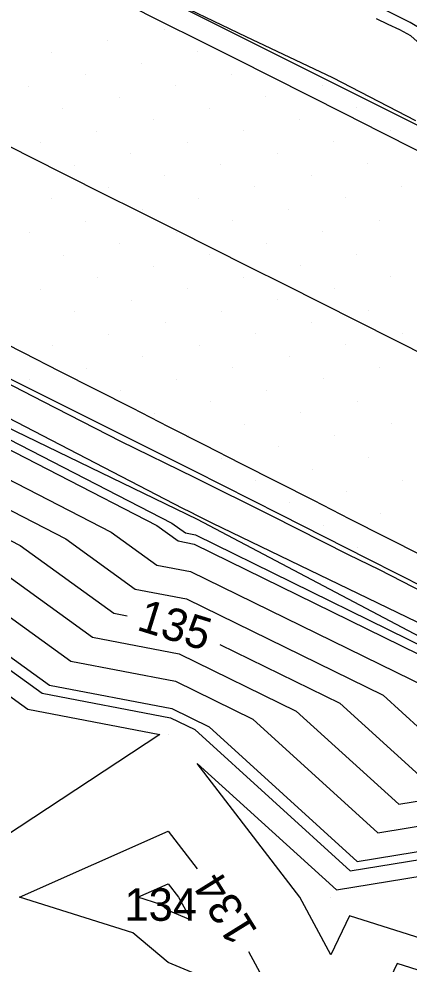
# Model space of a CAD drawing. Extents: x 2354170 to 2357230, y 866100 to 868290.
# Drawn here: x 2354320.8 to 2354344.8, y 867845.9 to 867904 of the extents above; entities that cross this region are included whole.
import ezdxf

# ---------------------------------------------------------------- set-up
doc = ezdxf.new("R2010")
doc.units = 0
for name, color, linetype in [('Default', 7, 'Continuous'), ('DTM Contours Major', 7, 'Continuous'), ('DTM Contours Major Text', 7, 'Continuous'), ('DTM Contours Minor', 7, 'Continuous'), ('DTM Contours Minor Text', 7, 'Continuous'), ('Exist DTM Breakline', 7, 'Continuous'), ('Exist DTM QL2 LIDAR Elevation Point', 7, 'Continuous'), ('Exist DTM Scan Elevation Point', 7, 'Continuous'), ('Exist Roads EOP', 7, 'Continuous'), ('PH Exist DTM Breakline', 7, 'Continuous')]:
    doc.layers.add(name, color=color, linetype=linetype)

msp = doc.modelspace()

# ---------------------------------------------------------------- linework, layer by layer
at = {"layer": 'Default'}
for points in [[(2354345.176, 867897.705), (2354340.086, 867900.341), (2354334.749, 867902.869), (2354329.288, 867905.509)], [(2354393.154, 867875.073), (2354389.887, 867876.739), (2354386.598, 867878.375), (2354383.215, 867880.041), (2354373.889, 867884.824), (2354370.495, 867886.535), (2354367.104, 867888.194), (2354363.707, 867889.922), (2354357.463, 867894.177), (2354355.115, 867895.391), (2354352.866, 867896.586), (2354350.7, 867897.709), (2354344.877, 867902.93), (2354344.199, 867903.281), (2354343.487, 867903.618), (2354342.76, 867903.97)], [(2354270.244, 867884.395), (2354272.551, 867889.065), (2354274.786, 867893.635), (2354276.314, 867896.619), (2354278.125, 867896.544), (2354280.737, 867895.268), (2354301.707, 867886.643), (2354302.659, 867886.516), (2354304.538, 867885.548), (2354305.076, 867885.292), (2354329.261, 867872.853), (2354330.58, 867871.901), (2354331.555, 867871.715), (2354348.515, 867863.402), (2354349.232, 867862.751), (2354349.892, 867862.858), (2354354.451, 867860.939)], [(2354265.28, 867873.842), (2354269.121, 867881.618), (2354272.841, 867889.225), (2354275.386, 867894.192), (2354278.401, 867894.068), (2354282.749, 867891.944), (2354299.146, 867885.199), (2354302.374, 867884.77), (2354304.054, 867883.905), (2354305.784, 867883.079), (2354326.465, 867872.443), (2354329.261, 867870.424), (2354331.325, 867870.031), (2354345.844, 867862.915), (2354347.955, 867860.997), (2354349.901, 867861.314), (2354361.174, 867856.568), (2354362.109, 867854.064), (2354363.742, 867854.757), (2354374.333, 867847.602), (2354386.565, 867841.134), (2354387.646, 867838.696), (2354389.991, 867833.062), (2354392.884, 867835.2)], [(2354260.316, 867863.289), (2354265.69, 867874.17), (2354270.896, 867884.815), (2354274.457, 867891.766), (2354278.676, 867891.591), (2354284.76, 867888.619), (2354296.585, 867883.755), (2354302.088, 867883.023), (2354303.569, 867882.261), (2354306.492, 867880.867), (2354323.669, 867872.033), (2354327.941, 867868.948), (2354331.096, 867868.347), (2354343.172, 867862.428), (2354346.678, 867859.243), (2354349.909, 867859.769), (2354359.64, 867855.672), (2354361.567, 867850.515), (2354364.93, 867851.943), (2354373.499, 867846.155), (2354383.395, 867840.921), (2354385.471, 867836.24), (2354389.975, 867825.419), (2354395.531, 867829.524)], [(2354255.352, 867852.737), (2354262.26, 867866.722), (2354268.952, 867880.405), (2354273.528, 867889.339), (2354278.952, 867889.115), (2354286.772, 867885.295), (2354294.025, 867882.311), (2354301.803, 867881.277), (2354303.085, 867880.617), (2354307.2, 867878.655), (2354320.873, 867871.622), (2354326.622, 867867.471), (2354327.451, 867867.313)], [(2354309.877, 867884.787), (2354330.849, 867873.915), (2354331.305, 867873.681), (2354331.741, 867873.47), (2354332.195, 867873.244), (2354332.649, 867873.014), (2354347.612, 867865.779), (2354349.215, 867864.952), (2354350.788, 867864.153), (2354352.35, 867863.352), (2354360.569, 867859.885), (2354363.099, 867858.589), (2354365.633, 867857.309), (2354374.193, 867851.627), (2354375.396, 867851.039), (2354376.654, 867850.422), (2354377.985, 867849.78), (2354387.732, 867844.922), (2354390.202, 867843.712), (2354392.727, 867842.47)], [(2354319.207, 867882.048), (2354322.277, 867880.457), (2354327.031, 867878.021), (2354331.564, 867875.818), (2354336.296, 867873.469), (2354341.02, 867871.076), (2354342.932, 867870.152), (2354347.83, 867867.625), (2354352.639, 867865.184), (2354357.414, 867862.736), (2354358.625, 867862.225), (2354363.552, 867859.702), (2354368.484, 867857.21), (2354369.768, 867856.358), (2354374.471, 867854.063), (2354379.388, 867851.647), (2354384.588, 867849.14), (2354385.24, 867848.814), (2354390.415, 867846.28), (2354395.703, 867843.68)], [(2354304.697, 867874.224), (2354309.324, 867872.017), (2354312.486, 867870.391), (2354322.663, 867863.042), (2354330.18, 867861.611), (2354332.486, 867860.48), (2354341.57, 867852.228), (2354349.944, 867853.59), (2354353.507, 867852.09), (2354356.854, 867843.13), (2354349.964, 867843.076), (2354345.495, 867844.489), (2354343.376, 867840.02), (2354339.964, 867837.479), (2354333.094, 867830.02), (2354332.21, 867826.695)], [(2354318.078, 867871.212), (2354325.302, 867865.995), (2354330.638, 867864.979), (2354337.829, 867861.454), (2354344.124, 867855.735), (2354349.927, 867856.679), (2354356.574, 867853.881), (2354360.483, 867843.417), (2354367.306, 867846.315), (2354371.83, 867843.259)], [(2354315.282, 867870.802), (2354323.983, 867864.518), (2354330.409, 867863.295), (2354335.157, 867860.967), (2354342.847, 867853.982), (2354349.935, 867855.135), (2354355.04, 867852.986), (2354359.836, 867840.148), (2354349.964, 867840.07), (2354349.891, 867840.093), (2354349.856, 867840.02), (2354339.964, 867832.653), (2354337.539, 867830.02), (2354336.66, 867826.717), (2354333.74, 867820.02), (2354335.969, 867816.025), (2354336.28, 867810.02)], [(2354310.816, 867869.168), (2354321.344, 867861.565), (2354329.457, 867860.021), (2354319.963, 867853.769)], [(2354333.132, 867865.553), (2354340.501, 867861.941), (2354345.401, 867857.489), (2354349.918, 867858.224), (2354358.107, 867854.777), (2354361.025, 867846.966), (2354366.118, 867849.129), (2354372.664, 867844.707), (2354380.225, 867840.709), (2354383.295, 867833.783), (2354388.355, 867821.629), (2354383.476, 867820.02), (2354379.964, 867818.022), (2354374.946, 867815.002), (2354378.263, 867819.532)], [(2354349.964, 867846.082), (2354341.1, 867848.884), (2354339.964, 867846.489), (2354338.041, 867850.021), (2354331.741, 867858.243), (2354340.294, 867850.474), (2354349.952, 867852.045), (2354351.973, 867851.194), (2354353.872, 867846.112), (2354349.964, 867846.082)], [(2354329.518, 867849.575), (2354328.09, 867850.021), (2354329.963, 867850.854), (2354330.602, 867850.021), (2354331.365, 867848.619), (2354329.963, 867849.201), (2354329.518, 867849.575)]]:
    msp.add_lwpolyline(points, dxfattribs=at)
at = {"layer": 'DTM Contours Major'}
for points in [[(2354255.352, 867852.737), (2354262.26, 867866.722), (2354268.952, 867880.405), (2354273.528, 867889.339), (2354278.952, 867889.115), (2354286.772, 867885.295), (2354294.025, 867882.311), (2354301.803, 867881.277), (2354303.085, 867880.617), (2354307.2, 867878.655), (2354320.873, 867871.622), (2354326.622, 867867.471), (2354327.451, 867867.313)], [(2354333.132, 867865.553), (2354340.501, 867861.941), (2354345.401, 867857.489), (2354349.918, 867858.224), (2354358.107, 867854.777), (2354361.025, 867846.966), (2354366.118, 867849.129), (2354372.664, 867844.707), (2354380.225, 867840.709), (2354383.295, 867833.783), (2354388.355, 867821.629), (2354383.476, 867820.02), (2354379.964, 867818.022), (2354374.946, 867815.002), (2354378.263, 867819.532)]]:
    msp.add_lwpolyline(points, dxfattribs=at)
at = {"layer": 'DTM Contours Minor'}
for points in [[(2354304.84, 867886.029), (2354330.193, 867872.99), (2354331.02, 867872.393), (2354331.631, 867872.276), (2354349.406, 867863.564), (2354349.658, 867863.336), (2354349.889, 867863.373), (2354353.918, 867861.677), (2354361.864, 867858.325), (2354362.798, 867857.847), (2354363.732, 867857.375), (2354369.78, 867853.36), (2354375.445, 867849.533), (2354383.812, 867845.108), (2354389.393, 867842.327), (2354390.061, 867842), (2354390.743, 867841.664), (2354391.434, 867841.322), (2354409.041, 867833.104)], [(2354270.433, 867881.25), (2354279.87, 867880.86), (2354281.587, 867880.021), (2354284.985, 867875.043), (2354289.963, 867873.607), (2354293.558, 867876.426), (2354300.851, 867875.456), (2354301.47, 867875.137), (2354309.56, 867871.28), (2354311.554, 867870.254), (2354322.223, 867862.55), (2354330.103, 867861.049), (2354331.595, 867860.318), (2354341.145, 867851.643), (2354349.947, 867853.075), (2354352.996, 867851.791), (2354355.86, 867844.124), (2354349.964, 867844.078), (2354344.03, 867845.954), (2354341.706, 867841.052)], [(2354327.79, 867847.847), (2354320.819, 867850.021), (2354329.963, 867854.09), (2354331.745, 867851.766)], [(2354334.899, 867846.681), (2354336.807, 867843.177), (2354329.963, 867846.022), (2354327.79, 867847.847)]]:
    msp.add_lwpolyline(points, dxfattribs=at)
at = {"layer": 'Exist DTM Breakline'}
for points in [[(2354345.266, 867895.87), (2354343.036, 867897), (2354340.806, 867898.13), (2354338.576, 867899.26), (2354336.342, 867900.383), (2354334.108, 867901.504), (2354331.873, 867902.625), (2354329.639, 867903.746), (2354327.403, 867904.866)], [(2354319.25, 867896.61), (2354321.484, 867895.488), (2354323.718, 867894.367), (2354325.953, 867893.246), (2354328.188, 867892.125), (2354330.423, 867891.004), (2354332.657, 867889.884), (2354334.892, 867888.763), (2354337.127, 867887.642), (2354339.361, 867886.52), (2354341.595, 867885.399), (2354343.829, 867884.276), (2354346.062, 867883.153)], [(2354345.59, 867870.986), (2354343.361, 867872.118), (2354341.132, 867873.25), (2354338.903, 867874.382), (2354336.674, 867875.515), (2354334.446, 867876.648), (2354332.217, 867877.781), (2354329.989, 867878.914), (2354327.76, 867880.047), (2354325.532, 867881.18), (2354323.303, 867882.313), (2354321.075, 867883.446), (2354318.846, 867884.579)]]:
    msp.add_lwpolyline(points, dxfattribs=at)
at = {"layer": 'Exist DTM QL2 LIDAR Elevation Point'}
for p, q in [((2354329.963, 867860.021), (2354329.963, 867860.021)), ((2354329.963, 867850.021), (2354329.963, 867850.021)), ((2354339.964, 867850.021), (2354339.964, 867850.021))]:
    msp.add_line(p, q, dxfattribs=at)
at = {"layer": 'Exist DTM Scan Elevation Point'}
for p, q in [((2354329.708, 867903.328), (2354329.708, 867903.328)), ((2354326.244, 867902.622), (2354326.244, 867902.622)), ((2354331.793, 867901.948), (2354331.793, 867901.948)), ((2354322.779, 867901.916), (2354322.779, 867901.916)), ((2354328.329, 867901.243), (2354328.329, 867901.243)), ((2354324.864, 867900.537), (2354324.864, 867900.537)), ((2354333.878, 867900.569), (2354333.878, 867900.569)), ((2354321.4, 867899.831), (2354321.4, 867899.831)), ((2354330.414, 867899.863), (2354330.414, 867899.863)), ((2354339.427, 867899.895), (2354339.427, 867899.895)), ((2354326.949, 867899.158), (2354326.949, 867899.158)), ((2354335.963, 867899.189), (2354335.963, 867899.189)), ((2354332.498, 867898.484), (2354332.498, 867898.484)), ((2354341.512, 867898.515), (2354341.512, 867898.515)), ((2354323.485, 867898.452), (2354323.485, 867898.452)), ((2354329.034, 867897.778), (2354329.034, 867897.778)), ((2354338.048, 867897.81), (2354338.048, 867897.81)), ((2354325.57, 867897.073), (2354325.57, 867897.073)), ((2354334.583, 867897.104), (2354334.583, 867897.104)), ((2354343.597, 867897.136), (2354343.597, 867897.136)), ((2354322.105, 867896.367), (2354322.105, 867896.367)), ((2354331.119, 867896.399), (2354331.119, 867896.399)), ((2354340.133, 867896.43), (2354340.133, 867896.43)), ((2354327.655, 867895.693), (2354327.655, 867895.693)), ((2354336.668, 867895.725), (2354336.668, 867895.725)), ((2354324.19, 867894.988), (2354324.19, 867894.988)), ((2354333.204, 867895.019), (2354333.204, 867895.019)), ((2354342.218, 867895.051), (2354342.218, 867895.051)), ((2354329.74, 867894.314), (2354329.74, 867894.314)), ((2354338.753, 867894.345), (2354338.753, 867894.345)), ((2354326.275, 867893.608), (2354326.275, 867893.608)), ((2354335.289, 867893.64), (2354335.289, 867893.64)), ((2354344.303, 867893.672), (2354344.303, 867893.672)), ((2354322.811, 867892.903), (2354322.811, 867892.903)), ((2354331.825, 867892.934), (2354331.825, 867892.934)), ((2354340.838, 867892.966), (2354340.838, 867892.966)), ((2354328.36, 867892.229), (2354328.36, 867892.229)), ((2354337.374, 867892.26), (2354337.374, 867892.26)), ((2354324.896, 867891.523), (2354324.896, 867891.523)), ((2354333.91, 867891.555), (2354333.91, 867891.555)), ((2354342.923, 867891.587), (2354342.923, 867891.587)), ((2354321.431, 867890.818), (2354321.431, 867890.818)), ((2354330.445, 867890.849), (2354330.445, 867890.849)), ((2354339.459, 867890.881), (2354339.459, 867890.881)), ((2354326.981, 867890.144), (2354326.981, 867890.144)), ((2354335.995, 867890.175), (2354335.995, 867890.175)), ((2354323.516, 867889.438), (2354323.516, 867889.438)), ((2354332.53, 867889.47), (2354332.53, 867889.47)), ((2354341.544, 867889.502), (2354341.544, 867889.502)), ((2354329.066, 867888.764), (2354329.066, 867888.764)), ((2354338.08, 867888.796), (2354338.08, 867888.796)), ((2354325.601, 867888.059), (2354325.601, 867888.059)), ((2354334.615, 867888.09), (2354334.615, 867888.09)), ((2354343.629, 867888.122), (2354343.629, 867888.122)), ((2354322.137, 867887.353), (2354322.137, 867887.353)), ((2354331.151, 867887.385), (2354331.151, 867887.385)), ((2354340.165, 867887.417), (2354340.165, 867887.417)), ((2354327.686, 867886.679), (2354327.686, 867886.679)), ((2354336.7, 867886.711), (2354336.7, 867886.711)), ((2354324.222, 867885.974), (2354324.222, 867885.974)), ((2354333.236, 867886.006), (2354333.236, 867886.006)), ((2354342.25, 867886.037), (2354342.25, 867886.037)), ((2354329.771, 867885.3), (2354329.771, 867885.3)), ((2354338.785, 867885.332), (2354338.785, 867885.332)), ((2354326.307, 867884.594), (2354326.307, 867884.594)), ((2354335.321, 867884.626), (2354335.321, 867884.626)), ((2354344.335, 867884.658), (2354344.335, 867884.658)), ((2354340.87, 867883.952), (2354340.87, 867883.952)), ((2354322.842, 867883.889), (2354322.842, 867883.889)), ((2354331.856, 867883.921), (2354331.856, 867883.921)), ((2354328.392, 867883.215), (2354328.392, 867883.215)), ((2354337.406, 867883.247), (2354337.406, 867883.247)), ((2354324.927, 867882.509), (2354324.927, 867882.509)), ((2354333.941, 867882.541), (2354333.941, 867882.541)), ((2354342.955, 867882.573), (2354342.955, 867882.573)), ((2354321.463, 867881.804), (2354321.463, 867881.804)), ((2354330.477, 867881.836), (2354330.477, 867881.836)), ((2354339.491, 867881.867), (2354339.491, 867881.867)), ((2354327.012, 867881.13), (2354327.012, 867881.13)), ((2354336.026, 867881.162), (2354336.026, 867881.162)), ((2354341.576, 867880.488), (2354341.576, 867880.488)), ((2354332.562, 867880.456), (2354332.562, 867880.456)), ((2354329.097, 867879.751), (2354329.097, 867879.751)), ((2354338.111, 867879.782), (2354338.111, 867879.782)), ((2354334.647, 867879.077), (2354334.647, 867879.077)), ((2354343.661, 867879.108), (2354343.661, 867879.108)), ((2354331.182, 867878.371), (2354331.182, 867878.371)), ((2354340.196, 867878.403), (2354340.196, 867878.403)), ((2354336.732, 867877.697), (2354336.732, 867877.697)), ((2354333.267, 867876.992), (2354333.267, 867876.992)), ((2354342.281, 867877.023), (2354342.281, 867877.023)), ((2354338.817, 867876.318), (2354338.817, 867876.318)), ((2354335.352, 867875.612), (2354335.352, 867875.612)), ((2354344.366, 867875.644), (2354344.366, 867875.644)), ((2354340.902, 867874.938), (2354340.902, 867874.938)), ((2354337.437, 867874.233), (2354337.437, 867874.233)), ((2354342.987, 867873.559), (2354342.987, 867873.559)), ((2354339.522, 867872.853), (2354339.522, 867872.853)), ((2354341.607, 867871.474), (2354341.607, 867871.474))]:
    msp.add_line(p, q, dxfattribs=at)
at = {"layer": 'Exist Roads EOP'}
for points in [[(2354329.098, 867905.531), (2354334.463, 867902.845), (2354339.827, 867900.157), (2354345.19, 867897.466), (2354350.553, 867894.775), (2354355.915, 867892.083), (2354361.277, 867889.39), (2354366.638, 867886.698), (2354372.001, 867884.005), (2354377.363, 867881.314), (2354382.726, 867878.624), (2354388.091, 867875.936), (2354393.455, 867873.25)], [(2354395.789, 867843.715), (2354390.425, 867846.403), (2354385.062, 867849.094), (2354379.7, 867851.787), (2354374.342, 867854.486), (2354368.987, 867857.193), (2354363.636, 867859.908), (2354358.289, 867862.63), (2354352.943, 867865.354), (2354347.596, 867868.076), (2354342.246, 867870.792), (2354336.893, 867873.501), (2354331.535, 867876.201), (2354326.172, 867878.893), (2354320.807, 867881.579), (2354315.44, 867884.26), (2354310.071, 867886.939), (2354304.702, 867889.618), (2354299.333, 867892.296), (2354293.965, 867894.977), (2354288.599, 867897.662), (2354283.238, 867900.355), (2354279.71, 867902.135)]]:
    msp.add_lwpolyline(points, dxfattribs=at)
at = {"layer": 'PH Exist DTM Breakline'}
for points in [[(2354362.155, 867905.902), (2354372.334, 867900.095), (2354382.99, 867894.481), (2354392.444, 867889.156), (2354405.17, 867882.555), (2354416.797, 867878.051), (2354424.062, 867874.783), (2354424.013, 867871.675), (2354422.357, 867868.556), (2354420.175, 867866.672), (2354413.441, 867868.134), (2354392.672, 867877.983), (2354367.928, 867890.847), (2354354.514, 867897.877), (2354344.831, 867903.733), (2354322.628, 867914.805)], [(2354545.358, 867764.902), (2354538.946, 867765.645), (2354529.51, 867769.492), (2354503.724, 867783.387), (2354467.951, 867802.612), (2354437.211, 867816.015), (2354413.98, 867828.144), (2354390.008, 867841.365), (2354375.715, 867850), (2354362.621, 867857.413), (2354349.888, 867863.652), (2354331.759, 867873.22), (2354302.779, 867887.247), (2354277.711, 867900.27)]]:
    msp.add_lwpolyline(points, dxfattribs=at)

# ---------------------------------------------------------------- texts
at = {"layer": 'Default'}
msp.add_text('135', height=2, rotation=342.78054, dxfattribs=at).set_placement((2354327.959, 867866.461))
msp.add_text('134', height=2, dxfattribs=at).set_placement((2354327.274, 867848.575))
at = {"layer": 'DTM Contours Major Text'}
msp.add_text('135', height=2, rotation=342.78054, dxfattribs=at).set_placement((2354327.959, 867866.461))
at = {"layer": 'DTM Contours Minor Text'}
msp.add_text('134', height=2, rotation=121.81956, dxfattribs=at).set_placement((2354335.498, 867847.937))

doc.saveas('drawing.dxf')
